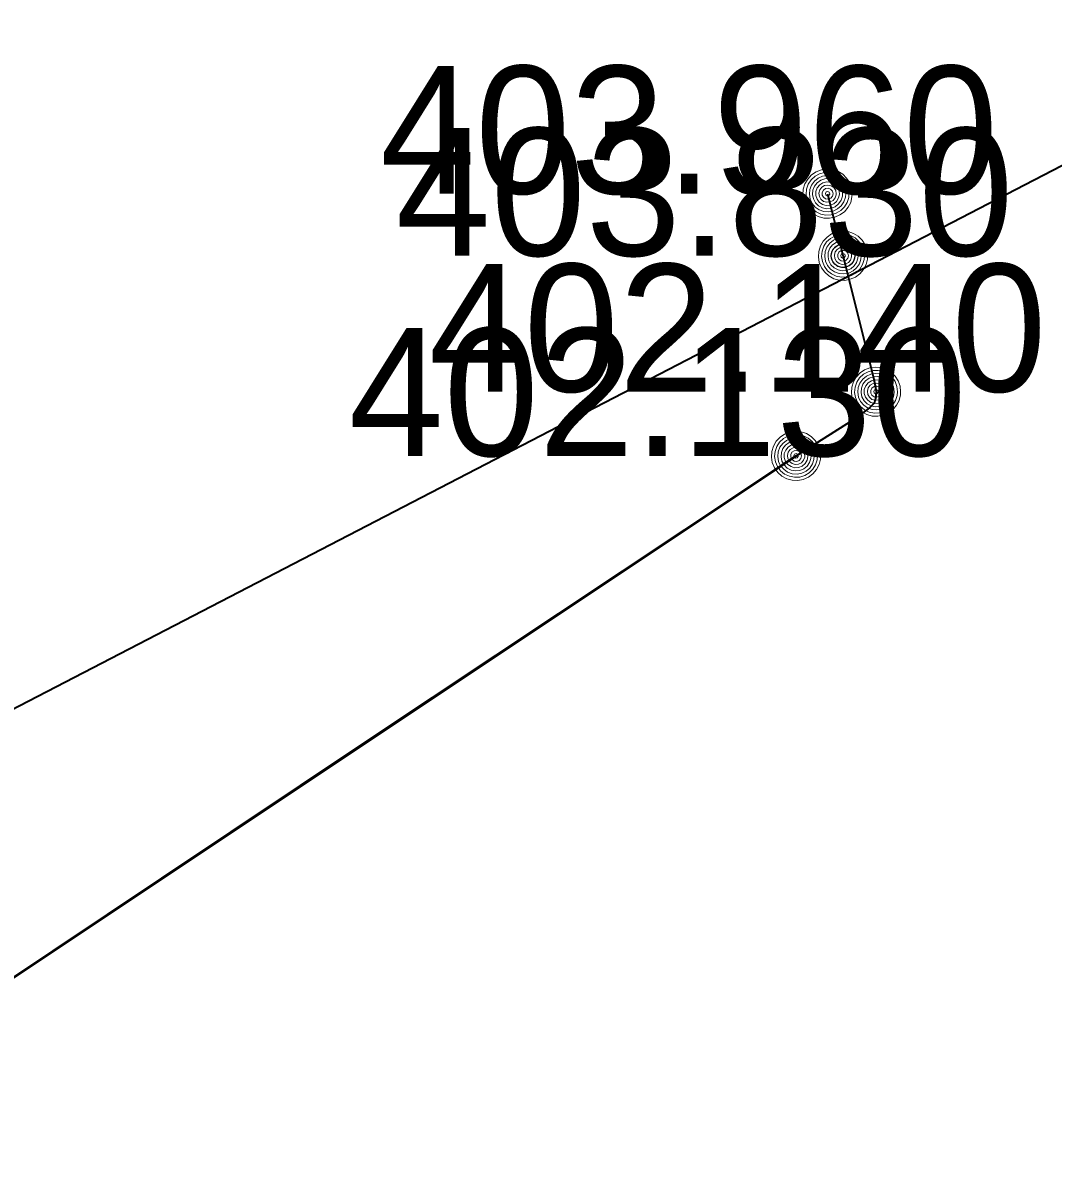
# Model space of a CAD drawing. Extents: x -873619 to -867639, y -1015082 to -1012326.
# Drawn here: x -867977.57 to -867967.9, y -1012703.48 to -1012692.71 of the extents above; entities that cross this region are included whole.
import ezdxf

# ---------------------------------------------------------------- set-up
doc = ezdxf.new("R2010")
doc.units = 0
doc.header["$LTSCALE"] = 0.44
doc.header["$PDMODE"] = 32
doc.header["$PDSIZE"] = 0.22
for name, color, linetype, lineweight in [('1', 7, 'Continuous', 13), ('21', 7, 'Continuous', 35), ('26', 7, 'Continuous', 53)]:
    doc.layers.add(name, color=color, linetype=linetype, lineweight=lineweight)
doc.layers.add('33', color=7, linetype='Continuous')

msp = doc.modelspace()

# ---------------------------------------------------------------- linework, layer by layer
at = {"layer": '1'}
for points in [[(-867969.784, -1012694.309), (-867969.79, -1012694.257), (-867969.807, -1012694.207), (-867969.836, -1012694.163), (-867969.873, -1012694.126), (-867969.918, -1012694.099), (-867969.968, -1012694.082), (-867970.021, -1012694.078), (-867970.073, -1012694.085), (-867970.122, -1012694.104), (-867970.165, -1012694.133), (-867970.201, -1012694.172), (-867970.227, -1012694.217), (-867970.243, -1012694.268), (-867970.246, -1012694.32), (-867970.238, -1012694.372), (-867970.218, -1012694.421), (-867970.187, -1012694.464), (-867970.148, -1012694.498), (-867970.102, -1012694.524), (-867970.051, -1012694.538), (-867969.998, -1012694.54), (-867969.947, -1012694.53), (-867969.899, -1012694.509), (-867969.856, -1012694.478), (-867969.822, -1012694.437), (-867969.798, -1012694.391), (-867969.786, -1012694.34)], [(-867969.814, -1012694.309), (-867969.82, -1012694.26), (-867969.837, -1012694.214), (-867969.865, -1012694.174), (-867969.902, -1012694.142), (-867969.946, -1012694.12), (-867969.994, -1012694.109), (-867970.043, -1012694.109), (-867970.09, -1012694.122), (-867970.133, -1012694.146), (-867970.169, -1012694.179), (-867970.196, -1012694.22), (-867970.212, -1012694.267), (-867970.216, -1012694.316), (-867970.209, -1012694.364), (-867970.19, -1012694.409), (-867970.16, -1012694.449), (-867970.122, -1012694.48), (-867970.078, -1012694.5), (-867970.03, -1012694.51), (-867969.981, -1012694.508), (-867969.934, -1012694.493), (-867969.891, -1012694.468), (-867969.857, -1012694.434), (-867969.831, -1012694.392), (-867969.817, -1012694.345)], [(-867969.844, -1012694.309), (-867969.85, -1012694.264), (-867969.867, -1012694.222), (-867969.895, -1012694.187), (-867969.931, -1012694.16), (-867969.973, -1012694.143), (-867970.018, -1012694.138), (-867970.063, -1012694.144), (-867970.104, -1012694.163), (-867970.139, -1012694.191), (-867970.166, -1012694.228), (-867970.182, -1012694.27), (-867970.186, -1012694.315), (-867970.179, -1012694.36), (-867970.16, -1012694.401), (-867970.131, -1012694.435), (-867970.094, -1012694.461), (-867970.051, -1012694.477), (-867970.006, -1012694.48), (-867969.961, -1012694.472), (-867969.921, -1012694.452), (-867969.887, -1012694.423), (-867969.861, -1012694.385), (-867969.847, -1012694.342)], [(-867969.874, -1012694.309), (-867969.879, -1012694.268), (-867969.897, -1012694.231), (-867969.924, -1012694.2), (-867969.959, -1012694.179), (-867969.999, -1012694.168), (-867970.04, -1012694.17), (-867970.079, -1012694.183), (-867970.113, -1012694.207), (-867970.138, -1012694.239), (-867970.153, -1012694.277), (-867970.156, -1012694.318), (-867970.148, -1012694.358), (-867970.128, -1012694.394), (-867970.099, -1012694.423), (-867970.062, -1012694.442), (-867970.022, -1012694.45), (-867969.981, -1012694.446), (-867969.943, -1012694.431), (-867969.911, -1012694.405), (-867969.888, -1012694.371), (-867969.875, -1012694.332)], [(-867969.904, -1012694.309), (-867969.909, -1012694.273), (-867969.927, -1012694.241), (-867969.953, -1012694.216), (-867969.987, -1012694.201), (-867970.023, -1012694.198), (-867970.058, -1012694.206), (-867970.089, -1012694.226), (-867970.112, -1012694.254), (-867970.125, -1012694.288), (-867970.125, -1012694.325), (-867970.114, -1012694.36), (-867970.093, -1012694.389), (-867970.063, -1012694.41), (-867970.028, -1012694.42), (-867969.991, -1012694.418), (-867969.957, -1012694.404), (-867969.93, -1012694.381), (-867969.911, -1012694.349), (-867969.904, -1012694.314)], [(-867969.934, -1012694.309), (-867969.939, -1012694.278), (-867969.956, -1012694.252), (-867969.982, -1012694.235), (-867970.012, -1012694.228), (-867970.043, -1012694.232), (-867970.07, -1012694.249), (-867970.088, -1012694.273), (-867970.096, -1012694.304), (-867970.092, -1012694.334), (-867970.077, -1012694.362), (-867970.053, -1012694.381), (-867970.023, -1012694.39), (-867969.992, -1012694.387), (-867969.964, -1012694.373), (-867969.944, -1012694.349), (-867969.934, -1012694.32)], [(-867969.964, -1012694.309), (-867969.969, -1012694.285), (-867969.986, -1012694.267), (-867970.009, -1012694.258), (-867970.033, -1012694.261), (-867970.054, -1012694.275), (-867970.065, -1012694.297), (-867970.065, -1012694.322), (-867970.053, -1012694.343), (-867970.033, -1012694.357), (-867970.008, -1012694.36), (-867969.985, -1012694.351), (-867969.969, -1012694.333)], [(-867969.994, -1012694.309), (-867969.999, -1012694.294), (-867970.014, -1012694.288), (-867970.029, -1012694.292), (-867970.036, -1012694.306), (-867970.032, -1012694.321), (-867970.019, -1012694.33), (-867970.004, -1012694.327), (-867969.994, -1012694.315)], [(-867969.639, -1012694.892), (-867969.645, -1012694.84), (-867969.662, -1012694.79), (-867969.691, -1012694.746), (-867969.728, -1012694.709), (-867969.773, -1012694.682), (-867969.823, -1012694.665), (-867969.876, -1012694.661), (-867969.928, -1012694.668), (-867969.977, -1012694.687), (-867970.02, -1012694.716), (-867970.056, -1012694.755), (-867970.082, -1012694.8), (-867970.098, -1012694.851), (-867970.101, -1012694.903), (-867970.093, -1012694.955), (-867970.073, -1012695.004), (-867970.042, -1012695.047), (-867970.003, -1012695.081), (-867969.957, -1012695.107), (-867969.906, -1012695.121), (-867969.853, -1012695.123), (-867969.802, -1012695.113), (-867969.754, -1012695.092), (-867969.711, -1012695.061), (-867969.677, -1012695.02), (-867969.653, -1012694.974), (-867969.641, -1012694.923)], [(-867969.669, -1012694.892), (-867969.675, -1012694.843), (-867969.692, -1012694.797), (-867969.72, -1012694.757), (-867969.757, -1012694.725), (-867969.801, -1012694.703), (-867969.849, -1012694.692), (-867969.898, -1012694.692), (-867969.945, -1012694.705), (-867969.988, -1012694.729), (-867970.024, -1012694.762), (-867970.051, -1012694.803), (-867970.067, -1012694.85), (-867970.071, -1012694.899), (-867970.064, -1012694.947), (-867970.045, -1012694.992), (-867970.015, -1012695.032), (-867969.977, -1012695.063), (-867969.933, -1012695.083), (-867969.885, -1012695.093), (-867969.836, -1012695.091), (-867969.789, -1012695.076), (-867969.746, -1012695.051), (-867969.712, -1012695.017), (-867969.686, -1012694.975), (-867969.672, -1012694.928)], [(-867969.699, -1012694.892), (-867969.705, -1012694.847), (-867969.722, -1012694.805), (-867969.75, -1012694.77), (-867969.786, -1012694.743), (-867969.828, -1012694.726), (-867969.873, -1012694.721), (-867969.918, -1012694.727), (-867969.959, -1012694.746), (-867969.994, -1012694.774), (-867970.021, -1012694.811), (-867970.037, -1012694.853), (-867970.041, -1012694.898), (-867970.034, -1012694.943), (-867970.015, -1012694.984), (-867969.986, -1012695.018), (-867969.949, -1012695.044), (-867969.906, -1012695.06), (-867969.861, -1012695.063), (-867969.816, -1012695.055), (-867969.776, -1012695.035), (-867969.742, -1012695.006), (-867969.716, -1012694.968), (-867969.702, -1012694.925)], [(-867969.729, -1012694.892), (-867969.733, -1012694.851), (-867969.752, -1012694.814), (-867969.779, -1012694.783), (-867969.814, -1012694.762), (-867969.854, -1012694.751), (-867969.895, -1012694.753), (-867969.934, -1012694.766), (-867969.968, -1012694.79), (-867969.993, -1012694.822), (-867970.008, -1012694.86), (-867970.011, -1012694.901), (-867970.003, -1012694.941), (-867969.983, -1012694.977), (-867969.954, -1012695.006), (-867969.917, -1012695.025), (-867969.877, -1012695.033), (-867969.836, -1012695.029), (-867969.798, -1012695.014), (-867969.766, -1012694.988), (-867969.743, -1012694.954), (-867969.73, -1012694.915)], [(-867969.759, -1012694.892), (-867969.764, -1012694.856), (-867969.782, -1012694.824), (-867969.808, -1012694.799), (-867969.842, -1012694.784), (-867969.878, -1012694.781), (-867969.913, -1012694.789), (-867969.944, -1012694.809), (-867969.967, -1012694.837), (-867969.98, -1012694.871), (-867969.98, -1012694.908), (-867969.969, -1012694.943), (-867969.948, -1012694.972), (-867969.918, -1012694.993), (-867969.883, -1012695.003), (-867969.846, -1012695.001), (-867969.812, -1012694.987), (-867969.785, -1012694.964), (-867969.766, -1012694.932), (-867969.759, -1012694.897)], [(-867969.789, -1012694.892), (-867969.794, -1012694.861), (-867969.811, -1012694.835), (-867969.837, -1012694.818), (-867969.867, -1012694.811), (-867969.898, -1012694.815), (-867969.925, -1012694.832), (-867969.943, -1012694.856), (-867969.951, -1012694.887), (-867969.947, -1012694.917), (-867969.932, -1012694.945), (-867969.907, -1012694.964), (-867969.878, -1012694.973), (-867969.847, -1012694.97), (-867969.819, -1012694.956), (-867969.799, -1012694.932), (-867969.789, -1012694.903)], [(-867969.819, -1012694.892), (-867969.824, -1012694.868), (-867969.841, -1012694.85), (-867969.864, -1012694.841), (-867969.888, -1012694.844), (-867969.909, -1012694.858), (-867969.92, -1012694.88), (-867969.92, -1012694.905), (-867969.907, -1012694.926), (-867969.888, -1012694.94), (-867969.863, -1012694.943), (-867969.84, -1012694.934), (-867969.824, -1012694.916)], [(-867969.849, -1012694.892), (-867969.854, -1012694.877), (-867969.869, -1012694.871), (-867969.884, -1012694.875), (-867969.891, -1012694.889), (-867969.887, -1012694.904), (-867969.874, -1012694.913), (-867969.858, -1012694.91), (-867969.849, -1012694.898)], [(-867969.329, -1012696.168), (-867969.335, -1012696.116), (-867969.352, -1012696.066), (-867969.381, -1012696.022), (-867969.418, -1012695.985), (-867969.463, -1012695.958), (-867969.513, -1012695.941), (-867969.566, -1012695.937), (-867969.618, -1012695.944), (-867969.667, -1012695.963), (-867969.71, -1012695.992), (-867969.746, -1012696.031), (-867969.772, -1012696.076), (-867969.788, -1012696.127), (-867969.791, -1012696.179), (-867969.783, -1012696.231), (-867969.763, -1012696.28), (-867969.732, -1012696.323), (-867969.693, -1012696.357), (-867969.647, -1012696.383), (-867969.596, -1012696.397), (-867969.543, -1012696.399), (-867969.492, -1012696.389), (-867969.444, -1012696.368), (-867969.401, -1012696.337), (-867969.367, -1012696.296), (-867969.343, -1012696.25), (-867969.331, -1012696.199)], [(-867969.359, -1012696.168), (-867969.365, -1012696.119), (-867969.382, -1012696.073), (-867969.41, -1012696.033), (-867969.447, -1012696.001), (-867969.491, -1012695.979), (-867969.539, -1012695.968), (-867969.588, -1012695.968), (-867969.635, -1012695.981), (-867969.678, -1012696.005), (-867969.714, -1012696.038), (-867969.741, -1012696.079), (-867969.757, -1012696.126), (-867969.761, -1012696.175), (-867969.754, -1012696.223), (-867969.735, -1012696.268), (-867969.705, -1012696.308), (-867969.667, -1012696.339), (-867969.623, -1012696.359), (-867969.575, -1012696.369), (-867969.526, -1012696.367), (-867969.479, -1012696.352), (-867969.436, -1012696.327), (-867969.402, -1012696.293), (-867969.376, -1012696.251), (-867969.362, -1012696.204)], [(-867969.389, -1012696.168), (-867969.395, -1012696.123), (-867969.412, -1012696.081), (-867969.44, -1012696.046), (-867969.476, -1012696.019), (-867969.518, -1012696.002), (-867969.563, -1012695.997), (-867969.608, -1012696.003), (-867969.649, -1012696.022), (-867969.684, -1012696.05), (-867969.711, -1012696.087), (-867969.727, -1012696.129), (-867969.731, -1012696.174), (-867969.724, -1012696.219), (-867969.705, -1012696.26), (-867969.676, -1012696.294), (-867969.639, -1012696.32), (-867969.596, -1012696.336), (-867969.551, -1012696.339), (-867969.506, -1012696.331), (-867969.466, -1012696.311), (-867969.432, -1012696.282), (-867969.406, -1012696.244), (-867969.392, -1012696.201)], [(-867969.419, -1012696.168), (-867969.424, -1012696.127), (-867969.442, -1012696.09), (-867969.469, -1012696.059), (-867969.504, -1012696.038), (-867969.544, -1012696.027), (-867969.585, -1012696.029), (-867969.624, -1012696.042), (-867969.658, -1012696.066), (-867969.683, -1012696.098), (-867969.698, -1012696.136), (-867969.701, -1012696.177), (-867969.693, -1012696.217), (-867969.673, -1012696.253), (-867969.644, -1012696.282), (-867969.607, -1012696.301), (-867969.567, -1012696.309), (-867969.526, -1012696.305), (-867969.488, -1012696.29), (-867969.456, -1012696.264), (-867969.433, -1012696.23), (-867969.42, -1012696.191)], [(-867969.449, -1012696.168), (-867969.454, -1012696.132), (-867969.472, -1012696.1), (-867969.498, -1012696.075), (-867969.532, -1012696.06), (-867969.568, -1012696.057), (-867969.603, -1012696.065), (-867969.634, -1012696.085), (-867969.657, -1012696.113), (-867969.67, -1012696.147), (-867969.67, -1012696.184), (-867969.659, -1012696.219), (-867969.638, -1012696.248), (-867969.608, -1012696.269), (-867969.573, -1012696.279), (-867969.536, -1012696.277), (-867969.502, -1012696.263), (-867969.475, -1012696.24), (-867969.456, -1012696.208), (-867969.449, -1012696.173)], [(-867969.479, -1012696.168), (-867969.484, -1012696.137), (-867969.501, -1012696.111), (-867969.527, -1012696.094), (-867969.557, -1012696.087), (-867969.588, -1012696.091), (-867969.615, -1012696.108), (-867969.633, -1012696.132), (-867969.641, -1012696.163), (-867969.637, -1012696.193), (-867969.622, -1012696.221), (-867969.598, -1012696.24), (-867969.568, -1012696.249), (-867969.537, -1012696.246), (-867969.509, -1012696.232), (-867969.489, -1012696.208), (-867969.479, -1012696.179)], [(-867969.509, -1012696.168), (-867969.514, -1012696.144), (-867969.531, -1012696.126), (-867969.554, -1012696.117), (-867969.578, -1012696.12), (-867969.599, -1012696.134), (-867969.61, -1012696.156), (-867969.61, -1012696.181), (-867969.598, -1012696.202), (-867969.578, -1012696.216), (-867969.553, -1012696.219), (-867969.53, -1012696.21), (-867969.514, -1012696.192)], [(-867969.539, -1012696.168), (-867969.544, -1012696.153), (-867969.559, -1012696.147), (-867969.574, -1012696.151), (-867969.581, -1012696.165), (-867969.577, -1012696.18), (-867969.564, -1012696.189), (-867969.549, -1012696.186), (-867969.539, -1012696.174)], [(-867970.08, -1012696.771), (-867970.086, -1012696.719), (-867970.103, -1012696.669), (-867970.132, -1012696.625), (-867970.169, -1012696.588), (-867970.214, -1012696.561), (-867970.264, -1012696.544), (-867970.317, -1012696.54), (-867970.369, -1012696.547), (-867970.418, -1012696.566), (-867970.461, -1012696.595), (-867970.497, -1012696.634), (-867970.523, -1012696.679), (-867970.539, -1012696.73), (-867970.542, -1012696.782), (-867970.534, -1012696.834), (-867970.514, -1012696.883), (-867970.483, -1012696.926), (-867970.444, -1012696.96), (-867970.398, -1012696.986), (-867970.347, -1012697), (-867970.294, -1012697.002), (-867970.243, -1012696.992), (-867970.195, -1012696.971), (-867970.152, -1012696.94), (-867970.118, -1012696.899), (-867970.094, -1012696.853), (-867970.081, -1012696.802)], [(-867970.11, -1012696.771), (-867970.116, -1012696.722), (-867970.133, -1012696.676), (-867970.161, -1012696.636), (-867970.198, -1012696.604), (-867970.242, -1012696.582), (-867970.29, -1012696.571), (-867970.339, -1012696.571), (-867970.386, -1012696.584), (-867970.429, -1012696.608), (-867970.465, -1012696.641), (-867970.492, -1012696.682), (-867970.508, -1012696.729), (-867970.512, -1012696.778), (-867970.505, -1012696.826), (-867970.486, -1012696.871), (-867970.456, -1012696.911), (-867970.418, -1012696.942), (-867970.374, -1012696.962), (-867970.326, -1012696.972), (-867970.277, -1012696.97), (-867970.23, -1012696.955), (-867970.187, -1012696.93), (-867970.152, -1012696.896), (-867970.127, -1012696.854), (-867970.113, -1012696.807)], [(-867970.14, -1012696.771), (-867970.146, -1012696.726), (-867970.163, -1012696.684), (-867970.191, -1012696.649), (-867970.227, -1012696.622), (-867970.269, -1012696.605), (-867970.314, -1012696.6), (-867970.358, -1012696.606), (-867970.4, -1012696.625), (-867970.434, -1012696.653), (-867970.462, -1012696.69), (-867970.478, -1012696.732), (-867970.482, -1012696.777), (-867970.475, -1012696.822), (-867970.456, -1012696.863), (-867970.427, -1012696.897), (-867970.39, -1012696.923), (-867970.347, -1012696.939), (-867970.302, -1012696.942), (-867970.257, -1012696.934), (-867970.217, -1012696.914), (-867970.183, -1012696.885), (-867970.157, -1012696.847), (-867970.143, -1012696.804)], [(-867970.17, -1012696.771), (-867970.174, -1012696.73), (-867970.193, -1012696.693), (-867970.22, -1012696.662), (-867970.255, -1012696.641), (-867970.295, -1012696.63), (-867970.336, -1012696.632), (-867970.375, -1012696.645), (-867970.409, -1012696.669), (-867970.434, -1012696.701), (-867970.449, -1012696.739), (-867970.451, -1012696.78), (-867970.444, -1012696.82), (-867970.424, -1012696.856), (-867970.395, -1012696.885), (-867970.358, -1012696.904), (-867970.318, -1012696.912), (-867970.277, -1012696.908), (-867970.239, -1012696.893), (-867970.206, -1012696.867), (-867970.184, -1012696.833), (-867970.171, -1012696.794)], [(-867970.2, -1012696.771), (-867970.205, -1012696.735), (-867970.223, -1012696.703), (-867970.249, -1012696.678), (-867970.282, -1012696.663), (-867970.319, -1012696.66), (-867970.353, -1012696.668), (-867970.385, -1012696.688), (-867970.407, -1012696.716), (-867970.421, -1012696.75), (-867970.421, -1012696.787), (-867970.41, -1012696.822), (-867970.389, -1012696.851), (-867970.358, -1012696.872), (-867970.324, -1012696.882), (-867970.287, -1012696.88), (-867970.253, -1012696.866), (-867970.226, -1012696.843), (-867970.206, -1012696.811), (-867970.2, -1012696.776)], [(-867970.23, -1012696.771), (-867970.235, -1012696.74), (-867970.252, -1012696.714), (-867970.277, -1012696.697), (-867970.308, -1012696.69), (-867970.339, -1012696.694), (-867970.366, -1012696.711), (-867970.384, -1012696.735), (-867970.392, -1012696.766), (-867970.388, -1012696.796), (-867970.373, -1012696.824), (-867970.348, -1012696.843), (-867970.319, -1012696.852), (-867970.288, -1012696.849), (-867970.26, -1012696.835), (-867970.24, -1012696.811), (-867970.23, -1012696.782)], [(-867970.26, -1012696.771), (-867970.265, -1012696.747), (-867970.282, -1012696.729), (-867970.304, -1012696.72), (-867970.329, -1012696.723), (-867970.35, -1012696.737), (-867970.361, -1012696.759), (-867970.361, -1012696.784), (-867970.348, -1012696.805), (-867970.329, -1012696.819), (-867970.304, -1012696.822), (-867970.281, -1012696.813), (-867970.265, -1012696.795)], [(-867970.29, -1012696.771), (-867970.295, -1012696.756), (-867970.309, -1012696.75), (-867970.325, -1012696.754), (-867970.331, -1012696.768), (-867970.328, -1012696.783), (-867970.315, -1012696.792), (-867970.299, -1012696.789), (-867970.29, -1012696.777)]]:
    msp.add_lwpolyline(points, close=True, dxfattribs=at)
at = {"layer": '21'}
for points in [[(-867964.04, -1012692.09), (-867981.81, -1012701.3), (-867981.801, -1012701.313)], [(-867970.015, -1012694.309), (-867969.582, -1012696.05), (-867969.566, -1012696.129), (-867969.56, -1012696.168), (-867969.563, -1012696.215), (-867969.571, -1012696.26), (-867969.58, -1012696.279), (-867969.619, -1012696.318), (-867969.686, -1012696.369), (-867969.744, -1012696.413), (-867970.442, -1012696.854), (-867971.355, -1012697.463), (-867974.315, -1012699.429), (-867976.269, -1012700.734), (-867980.372, -1012703.476)]]:
    msp.add_lwpolyline(points, dxfattribs=at)
at = {"layer": '26'}
msp.add_line((-867980.372, -1012703.476), (-867970.311, -1012696.771), dxfattribs=at)
at = {"layer": '33'}
msp.add_point((-867969.87, -1012694.892), dxfattribs=at)

# ---------------------------------------------------------------- texts
at = {"layer": '1'}
for s, p in [('403.960 ', (-867974.215, -1012694.309)), ('403.830 ', (-867974.07, -1012694.892)), ('402.140 ', (-867973.76, -1012696.168)), ('402.130 ', (-867974.511, -1012696.771))]:
    msp.add_text(s, height=1.2, dxfattribs=at).set_placement(p)

doc.saveas('drawing.dxf')
